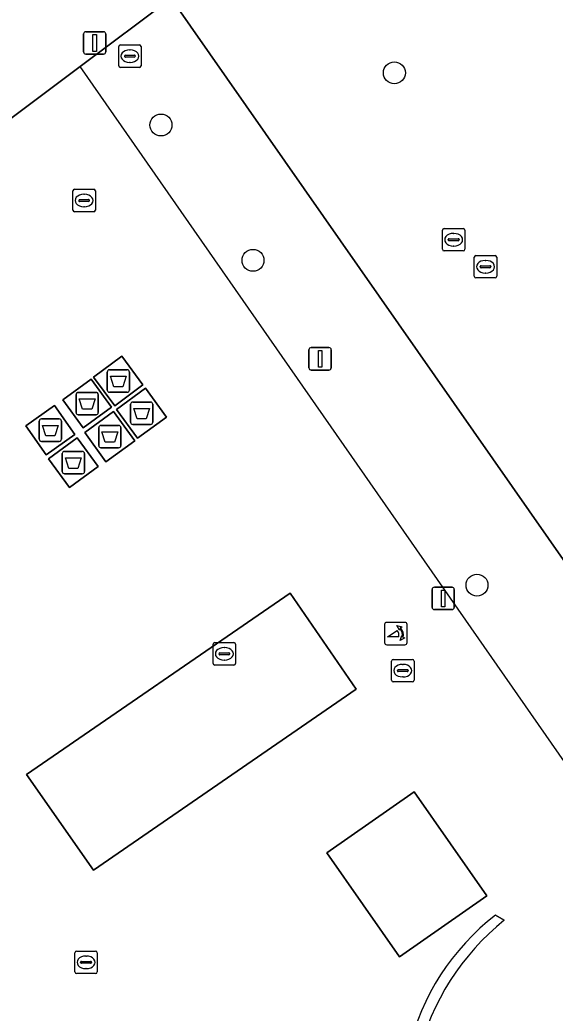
# Model space of a CAD drawing. Extents: x 161087 to 161926, y 382572 to 383873.
# Drawn here: x 161430.21 to 161454.07, y 383032.06 to 383076.34 of the extents above; entities that cross this region are included whole.
import ezdxf

# ---------------------------------------------------------------- set-up
doc = ezdxf.new("R2010")
doc.units = 0
for name, color, linetype in [('IMGEO_Afval_apart_plaats', 7, 'Continuous'), ('IMGEO_Boom', 7, 'Continuous'), ('IMGEO_Kolk', 7, 'Continuous'), ('IMGEO_Lichtmast', 7, 'Continuous'), ('IMGEO_Lijnafwatering', 7, 'Continuous'), ('IMGEO_Parkeervlak_open', 7, 'Continuous'), ('IMGEO_Poller', 7, 'Continuous'), ('IMGEO_Rijbaan_lokaal_gesloten', 7, 'Continuous'), ('IMGEO_Rioolput', 7, 'Continuous'), ('IMGEO_Verkeersregelinstallatiepaal', 7, 'Continuous'), ('IMGEO_Voetgangersgebied_open', 7, 'Continuous'), ('IMGEO_Voetpad_gesloten', 7, 'Continuous')]:
    doc.layers.add(name, color=color, linetype=linetype)

msp = doc.modelspace()

# ---------------------------------------------------------------- linework, layer by layer
at = {"layer": 'IMGEO_Afval_apart_plaats'}
for p, q in [((161434.198, 383060.738), (161434.988, 383060.738)), ((161434.988, 383060.738), (161434.198, 383060.738)), ((161434.098, 383059.838), (161434.098, 383060.638)), ((161434.098, 383060.638), (161434.098, 383059.838)), ((161435.088, 383060.638), (161435.088, 383059.838)), ((161435.088, 383059.838), (161435.088, 383060.638)), ((161432.71, 383058.834), (161432.71, 383059.634)), ((161432.71, 383059.634), (161432.71, 383058.834)), ((161432.81, 383059.734), (161433.6, 383059.734)), ((161433.6, 383059.734), (161432.81, 383059.734)), ((161433.7, 383059.634), (161433.7, 383058.834)), ((161433.7, 383058.834), (161433.7, 383059.634)), ((161434.988, 383059.738), (161434.198, 383059.738)), ((161434.198, 383059.738), (161434.988, 383059.738)), ((161435.137, 383058.402), (161435.137, 383059.202)), ((161435.137, 383059.202), (161435.137, 383058.402)), ((161435.237, 383059.302), (161436.027, 383059.302)), ((161436.027, 383059.302), (161435.237, 383059.302)), ((161436.127, 383059.202), (161436.127, 383058.402)), ((161436.127, 383058.402), (161436.127, 383059.202)), ((161431.067, 383057.648), (161431.067, 383058.448)), ((161431.067, 383058.448), (161431.067, 383057.648)), ((161431.167, 383058.548), (161431.957, 383058.548)), ((161431.957, 383058.548), (161431.167, 383058.548)), ((161432.057, 383058.448), (161432.057, 383057.648)), ((161432.057, 383057.648), (161432.057, 383058.448)), ((161433.6, 383058.734), (161432.81, 383058.734)), ((161432.81, 383058.734), (161433.6, 383058.734)), ((161433.719, 383057.362), (161433.719, 383058.162)), ((161433.719, 383058.162), (161433.719, 383057.362)), ((161433.819, 383058.262), (161434.609, 383058.262)), ((161434.609, 383058.262), (161433.819, 383058.262)), ((161434.709, 383058.162), (161434.709, 383057.362)), ((161434.709, 383057.362), (161434.709, 383058.162)), ((161436.027, 383058.302), (161435.237, 383058.302)), ((161435.237, 383058.302), (161436.027, 383058.302)), ((161431.957, 383057.548), (161431.167, 383057.548)), ((161431.167, 383057.548), (161431.957, 383057.548)), ((161434.609, 383057.262), (161433.819, 383057.262)), ((161433.819, 383057.262), (161434.609, 383057.262)), ((161432.098, 383056.201), (161432.098, 383057.001)), ((161432.098, 383057.001), (161432.098, 383056.201)), ((161432.198, 383057.101), (161432.988, 383057.101)), ((161432.988, 383057.101), (161432.198, 383057.101)), ((161433.088, 383057.001), (161433.088, 383056.201)), ((161433.088, 383056.201), (161433.088, 383057.001)), ((161432.988, 383056.101), (161432.198, 383056.101)), ((161432.198, 383056.101), (161432.988, 383056.101))]:
    msp.add_line(p, q, dxfattribs=at)
for points in [[(161434.241, 383060.452), (161434.945, 383060.452), (161434.796, 383059.982), (161434.39, 383059.982), (161434.241, 383060.452)], [(161432.853, 383059.448), (161433.557, 383059.448), (161433.408, 383058.978), (161433.002, 383058.978), (161432.853, 383059.448)], [(161435.28, 383059.016), (161435.984, 383059.016), (161435.835, 383058.546), (161435.429, 383058.546), (161435.28, 383059.016)], [(161431.21, 383058.262), (161431.914, 383058.262), (161431.765, 383057.792), (161431.359, 383057.792), (161431.21, 383058.262)], [(161433.862, 383057.976), (161434.566, 383057.976), (161434.417, 383057.506), (161434.011, 383057.506), (161433.862, 383057.976)], [(161432.241, 383056.815), (161432.945, 383056.815), (161432.796, 383056.345), (161432.39, 383056.345), (161432.241, 383056.815)]]:
    msp.add_lwpolyline(points, dxfattribs=at)
for centre, start, end in [((161434.198, 383060.638), 90, 180), ((161434.198, 383060.638), 90, 180), ((161434.988, 383060.638), 0, 90), ((161434.988, 383060.638), 360, 90), ((161434.198, 383059.838), 180, 270), ((161434.198, 383059.838), 180, 270), ((161434.988, 383059.838), 270, 0), ((161434.988, 383059.838), 270, 0), ((161432.81, 383059.634), 90, 180), ((161432.81, 383059.634), 90, 180), ((161433.6, 383059.634), 0, 90), ((161433.6, 383059.634), 360, 90), ((161435.237, 383059.202), 90, 180), ((161435.237, 383059.202), 90, 180), ((161436.027, 383059.202), 0, 90), ((161436.027, 383059.202), 360, 90), ((161431.167, 383058.448), 90, 180), ((161431.167, 383058.448), 90, 180), ((161431.957, 383058.448), 0, 90), ((161431.957, 383058.448), 360, 90), ((161432.81, 383058.834), 180, 270), ((161432.81, 383058.834), 180, 270), ((161433.6, 383058.834), 270, 0), ((161433.6, 383058.834), 270, 0), ((161433.819, 383058.162), 90, 180), ((161433.819, 383058.162), 90, 180), ((161434.609, 383058.162), 0, 90), ((161434.609, 383058.162), 360, 90), ((161435.237, 383058.402), 180, 270), ((161435.237, 383058.402), 180, 270), ((161436.027, 383058.402), 270, 0), ((161436.027, 383058.402), 270, 0), ((161431.167, 383057.648), 180, 270), ((161431.167, 383057.648), 180, 270), ((161431.957, 383057.648), 270, 0), ((161431.957, 383057.648), 270, 0), ((161433.819, 383057.362), 180, 270), ((161433.819, 383057.362), 180, 270), ((161434.609, 383057.362), 270, 0), ((161434.609, 383057.362), 270, 0), ((161432.198, 383057.001), 90, 180), ((161432.198, 383057.001), 90, 180), ((161432.988, 383057.001), 0, 90), ((161432.988, 383057.001), 360, 90), ((161432.198, 383056.201), 180, 270), ((161432.198, 383056.201), 180, 270), ((161432.988, 383056.201), 270, 0), ((161432.988, 383056.201), 270, 0)]:
    msp.add_arc(centre, 0.1, start, end, dxfattribs=at)
at = {"layer": 'IMGEO_Boom'}
for centre in [(161446.9, 383073.98), (161436.494, 383071.652), (161440.599, 383065.618), (161450.583, 383051.139)]:
    msp.add_circle(centre, 0.489, dxfattribs=at)
at = {"layer": 'IMGEO_Kolk'}
for p, q in [((161449.042, 383066.112), (161449.042, 383066.964)), ((161449.117, 383067.038), (161449.969, 383067.038)), ((161450.043, 383066.964), (161450.043, 383066.112)), ((161449.301, 383066.532), (161449.301, 383066.544)), ((161449.739, 383066.495), (161449.341, 383066.495)), ((161449.344, 383066.581), (161449.742, 383066.581)), ((161449.53, 383066.818), (161449.555, 383066.818)), ((161449.785, 383066.544), (161449.785, 383066.532)), ((161449.969, 383066.038), (161449.117, 383066.038)), ((161449.553, 383066.258), (161449.528, 383066.258)), ((161450.463, 383064.908), (161450.463, 383065.76)), ((161450.538, 383065.834), (161451.39, 383065.834)), ((161450.951, 383065.614), (161450.976, 383065.614)), ((161451.464, 383065.76), (161451.464, 383064.908)), ((161450.722, 383065.328), (161450.722, 383065.34)), ((161451.16, 383065.291), (161450.762, 383065.291)), ((161450.765, 383065.377), (161451.163, 383065.377)), ((161451.206, 383065.34), (161451.206, 383065.328)), ((161451.39, 383064.834), (161450.538, 383064.834)), ((161450.974, 383065.054), (161450.949, 383065.054))]:
    msp.add_line(p, q, dxfattribs=at)
for points in [[(161449.042, 383066.112), (161449.042, 383066.964)], [(161449.117, 383067.038), (161449.969, 383067.038)], [(161450.043, 383066.964), (161450.043, 383066.112)], [(161449.969, 383066.038), (161449.117, 383066.038)], [(161450.463, 383064.908), (161450.463, 383065.76)], [(161450.538, 383065.834), (161451.39, 383065.834)], [(161451.464, 383065.76), (161451.464, 383064.908)], [(161451.39, 383064.834), (161450.538, 383064.834)]]:
    msp.add_lwpolyline(points, dxfattribs=at)
for centre, radius, start, end in [((161449.119, 383066.962), 0.0765, 91.552, 178.448), ((161449.119, 383066.962), 0.0765, 91.552, 178.448), ((161449.967, 383066.962), 0.0765, 1.552, 88.448), ((161449.967, 383066.962), 0.0765, 1.552, 88.448), ((161449.341, 383066.541), 0.0403, 85.8775, 175.7526), ((161449.338, 383066.531), 0.0366, 178.938, 274.7102), ((161449.742, 383066.538), 0.043, 264.8664, 352.4533), ((161449.746, 383066.543), 0.0386, 1.7309, 96.639), ((161449.119, 383066.114), 0.0765, 181.552, 268.448), ((161449.119, 383066.114), 0.0765, 181.552, 268.448), ((161449.967, 383066.114), 0.0765, 271.552, 358.448), ((161449.967, 383066.114), 0.0765, 271.552, 358.448), ((161450.54, 383065.758), 0.0765, 91.552, 178.448), ((161450.54, 383065.758), 0.0765, 91.552, 178.448), ((161451.388, 383065.758), 0.0765, 1.552, 88.448), ((161451.388, 383065.758), 0.0765, 1.552, 88.448), ((161450.762, 383065.337), 0.0403, 85.8775, 175.7526), ((161450.759, 383065.327), 0.0366, 178.938, 274.7102), ((161451.163, 383065.334), 0.043, 264.8664, 352.4533), ((161451.167, 383065.339), 0.0386, 1.7309, 96.639), ((161450.54, 383064.91), 0.0765, 181.552, 268.448), ((161450.54, 383064.91), 0.0765, 181.552, 268.448), ((161451.388, 383064.91), 0.0765, 271.552, 358.448), ((161451.388, 383064.91), 0.0765, 271.552, 358.448)]:
    msp.add_arc(centre, radius, start, end, dxfattribs=at)
for centre, major_axis, ratio, start_param, end_param in [((161449.529, 383066.538), (-0.387, 0.002), 0.722429, 4.712389, 7.853982), ((161449.554, 383066.538), (-0.39, 0.002), 0.717154, 1.570796, 4.712389), ((161450.95, 383065.334), (-0.387, 0.002), 0.722429, 4.712389, 7.853982), ((161450.975, 383065.334), (-0.39, 0.002), 0.717154, 1.570796, 4.712389)]:
    msp.add_ellipse(centre, major_axis=major_axis, ratio=ratio, start_param=start_param, end_param=end_param, dxfattribs=at)
at = {"layer": 'IMGEO_Lichtmast'}
for p, q in [((161433.045, 383074.912), (161433.045, 383075.712)), ((161433.045, 383075.712), (161433.045, 383074.912)), ((161433.145, 383075.812), (161433.935, 383075.812)), ((161433.935, 383075.812), (161433.145, 383075.812)), ((161434.035, 383075.712), (161434.035, 383074.912)), ((161434.035, 383074.912), (161434.035, 383075.712)), ((161433.935, 383074.812), (161433.145, 383074.812)), ((161433.145, 383074.812), (161433.935, 383074.812)), ((161443.094, 383060.829), (161443.094, 383061.629)), ((161443.094, 383061.629), (161443.094, 383060.829)), ((161443.194, 383061.729), (161443.984, 383061.729)), ((161443.984, 383061.729), (161443.194, 383061.729)), ((161444.084, 383061.629), (161444.084, 383060.829)), ((161444.084, 383060.829), (161444.084, 383061.629)), ((161443.984, 383060.729), (161443.194, 383060.729)), ((161443.194, 383060.729), (161443.984, 383060.729))]:
    msp.add_line(p, q, dxfattribs=at)
for points in [[(161433.465, 383075.687), (161433.615, 383075.687), (161433.615, 383074.937), (161433.465, 383074.937), (161433.465, 383075.687)], [(161443.514, 383061.604), (161443.664, 383061.604), (161443.664, 383060.854), (161443.514, 383060.854), (161443.514, 383061.604)]]:
    msp.add_lwpolyline(points, dxfattribs=at)
for centre, start, end in [((161433.145, 383075.712), 90, 180), ((161433.145, 383075.712), 90, 180), ((161433.935, 383075.712), 0, 90), ((161433.935, 383075.712), 360, 90), ((161433.145, 383074.912), 180, 270), ((161433.145, 383074.912), 180, 270), ((161433.935, 383074.912), 270, 0), ((161433.935, 383074.912), 270, 0), ((161443.194, 383061.629), 90, 180), ((161443.194, 383061.629), 90, 180), ((161443.984, 383061.629), 0, 90), ((161443.984, 383061.629), 360, 90), ((161443.194, 383060.829), 180, 270), ((161443.194, 383060.829), 180, 270), ((161443.984, 383060.829), 270, 0), ((161443.984, 383060.829), 270, 0)]:
    msp.add_arc(centre, 0.1, start, end, dxfattribs=at)
at = {"layer": 'IMGEO_Lijnafwatering'}
for points in [[(161446.16, 383055.215), (161432.896, 383074.264)], [(161458.989, 383036.791), (161446.16, 383055.215)]]:
    msp.add_lwpolyline(points, dxfattribs=at)
at = {"layer": 'IMGEO_Parkeervlak_open'}
for points in [[(161430.506, 383042.701), (161433.492, 383038.436), (161445.202, 383046.494), (161442.25, 383050.783)], [(161447.777, 383041.926), (161443.885, 383039.201), (161447.133, 383034.562), (161451.025, 383037.288)]]:
    msp.add_lwpolyline(points, close=True, dxfattribs=at)
at = {"layer": 'IMGEO_Poller'}
for p, q in [((161446.467, 383049.384), (161446.467, 383048.577)), ((161446.467, 383049.384), (161446.467, 383048.577)), ((161447.369, 383049.479), (161446.561, 383049.479)), ((161447.369, 383049.479), (161446.561, 383049.479)), ((161447.463, 383048.577), (161447.463, 383049.384)), ((161447.463, 383048.577), (161447.463, 383049.384)), ((161446.561, 383048.482), (161447.369, 383048.482)), ((161446.561, 383048.482), (161447.369, 383048.482))]:
    msp.add_line(p, q, dxfattribs=at)
for points in [[(161447.146, 383049.208), (161447.134, 383049.135), (161447.009, 383049.34)], [(161447.009, 383049.34), (161447.24, 383049.274), (161447.169, 383049.242)], [(161447.102, 383048.835), (161446.589, 383048.835), (161447.019, 383049.11)], [(161447.162, 383048.663), (161447.228, 383048.894), (161447.258, 383048.826)], [(161447.294, 383048.799), (161447.366, 383048.788), (161447.162, 383048.663)]]:
    msp.add_lwpolyline(points, dxfattribs=at)
for centre, radius, start, end in [((161446.561, 383049.384), 0.0946, 90, 180), ((161446.561, 383049.384), 0.0946, 90, 180), ((161446.788, 383048.895), 0.476, 351.7527, 41.1691), ((161446.788, 383048.895), 0.516, 349.3569, 42.2912), ((161447.369, 383049.384), 0.0946, 0, 90), ((161447.369, 383049.384), 0.0946, 0, 90), ((161446.774, 383048.885), 0.332, 351.3247, 42.4854), ((161446.561, 383048.577), 0.0946, 180, 270), ((161446.561, 383048.577), 0.0946, 180, 270), ((161447.369, 383048.577), 0.0946, 270, 0), ((161447.369, 383048.577), 0.0946, 270, 0)]:
    msp.add_arc(centre, radius, start, end, dxfattribs=at)
at = {"layer": 'IMGEO_Rijbaan_lokaal_gesloten'}
msp.add_lwpolyline([(161451.801, 383036.199), (161451.406, 383036.431)], dxfattribs=at)
for centre, radius, start, end in [((161458.042, 383027.906), 10.803, 127.8943, 166.5138), ((161458.764, 383027.539), 11.112, 128.8019, 166.2422)]:
    msp.add_arc(centre, radius, start, end, dxfattribs=at)
at = {"layer": 'IMGEO_Rioolput'}
for p, q in [((161434.61, 383074.297), (161434.61, 383075.149)), ((161434.685, 383075.223), (161435.537, 383075.223)), ((161435.098, 383075.003), (161435.123, 383075.003)), ((161435.611, 383075.149), (161435.611, 383074.297)), ((161434.869, 383074.717), (161434.869, 383074.729)), ((161435.307, 383074.68), (161434.909, 383074.68)), ((161434.912, 383074.766), (161435.31, 383074.766)), ((161435.121, 383074.443), (161435.096, 383074.443)), ((161435.353, 383074.729), (161435.353, 383074.717)), ((161435.537, 383074.223), (161434.685, 383074.223)), ((161432.569, 383067.861), (161432.569, 383068.713)), ((161432.644, 383068.787), (161433.496, 383068.787)), ((161433.57, 383068.713), (161433.57, 383067.861)), ((161432.828, 383068.281), (161432.828, 383068.293)), ((161433.266, 383068.244), (161432.868, 383068.244)), ((161432.871, 383068.33), (161433.269, 383068.33)), ((161433.057, 383068.567), (161433.082, 383068.567)), ((161433.312, 383068.293), (161433.312, 383068.281)), ((161433.496, 383067.787), (161432.644, 383067.787)), ((161433.08, 383068.007), (161433.055, 383068.007)), ((161438.82, 383047.65), (161438.82, 383048.502)), ((161438.895, 383048.576), (161439.747, 383048.576)), ((161439.308, 383048.356), (161439.333, 383048.356)), ((161439.821, 383048.502), (161439.821, 383047.65)), ((161439.079, 383048.07), (161439.079, 383048.082)), ((161439.517, 383048.033), (161439.119, 383048.033)), ((161439.122, 383048.119), (161439.52, 383048.119)), ((161439.563, 383048.082), (161439.563, 383048.07)), ((161446.849, 383047.827), (161447.701, 383047.827)), ((161439.747, 383047.576), (161438.895, 383047.576)), ((161439.331, 383047.796), (161439.306, 383047.796)), ((161446.774, 383046.901), (161446.774, 383047.753)), ((161447.076, 383047.37), (161447.474, 383047.37)), ((161447.262, 383047.607), (161447.287, 383047.607)), ((161447.775, 383047.753), (161447.775, 383046.901)), ((161447.033, 383047.321), (161447.033, 383047.333)), ((161447.471, 383047.284), (161447.073, 383047.284)), ((161447.285, 383047.047), (161447.26, 383047.047)), ((161447.517, 383047.333), (161447.517, 383047.321)), ((161447.701, 383046.827), (161446.849, 383046.827)), ((161432.656, 383033.895), (161432.656, 383034.747)), ((161432.731, 383034.821), (161433.583, 383034.821)), ((161433.144, 383034.601), (161433.169, 383034.601)), ((161433.657, 383034.747), (161433.657, 383033.895)), ((161432.915, 383034.315), (161432.915, 383034.327)), ((161433.353, 383034.278), (161432.955, 383034.278)), ((161432.958, 383034.364), (161433.356, 383034.364)), ((161433.399, 383034.327), (161433.399, 383034.315)), ((161433.583, 383033.821), (161432.731, 383033.821)), ((161433.167, 383034.041), (161433.142, 383034.041))]:
    msp.add_line(p, q, dxfattribs=at)
for points in [[(161434.61, 383074.297), (161434.61, 383075.149)], [(161434.685, 383075.223), (161435.537, 383075.223)], [(161435.611, 383075.149), (161435.611, 383074.297)], [(161435.537, 383074.223), (161434.685, 383074.223)], [(161432.569, 383067.861), (161432.569, 383068.713)], [(161432.644, 383068.787), (161433.496, 383068.787)], [(161433.57, 383068.713), (161433.57, 383067.861)], [(161433.496, 383067.787), (161432.644, 383067.787)], [(161438.82, 383047.65), (161438.82, 383048.502)], [(161438.895, 383048.576), (161439.747, 383048.576)], [(161439.821, 383048.502), (161439.821, 383047.65)], [(161446.849, 383047.827), (161447.701, 383047.827)], [(161439.747, 383047.576), (161438.895, 383047.576)], [(161446.774, 383046.901), (161446.774, 383047.753)], [(161447.775, 383047.753), (161447.775, 383046.901)], [(161447.701, 383046.827), (161446.849, 383046.827)], [(161432.656, 383033.895), (161432.656, 383034.747)], [(161432.731, 383034.821), (161433.583, 383034.821)], [(161433.657, 383034.747), (161433.657, 383033.895)], [(161433.583, 383033.821), (161432.731, 383033.821)]]:
    msp.add_lwpolyline(points, dxfattribs=at)
for centre, radius, start, end in [((161434.687, 383075.147), 0.0765, 91.552, 178.448), ((161434.687, 383075.147), 0.0765, 91.552, 178.448), ((161435.535, 383075.147), 0.0765, 1.552, 88.448), ((161435.535, 383075.147), 0.0765, 1.552, 88.448), ((161434.909, 383074.726), 0.0403, 85.8775, 175.7526), ((161434.906, 383074.716), 0.0366, 178.938, 274.7102), ((161435.31, 383074.723), 0.043, 264.8664, 352.4533), ((161435.314, 383074.728), 0.0386, 1.7309, 96.639), ((161434.687, 383074.299), 0.0765, 181.552, 268.448), ((161434.687, 383074.299), 0.0765, 181.552, 268.448), ((161435.535, 383074.299), 0.0765, 271.552, 358.448), ((161435.535, 383074.299), 0.0765, 271.552, 358.448), ((161432.646, 383068.711), 0.0765, 91.552, 178.448), ((161432.646, 383068.711), 0.0765, 91.552, 178.448), ((161433.494, 383068.711), 0.0765, 1.552, 88.448), ((161433.494, 383068.711), 0.0765, 1.552, 88.448), ((161432.868, 383068.29), 0.0403, 85.8775, 175.7526), ((161432.865, 383068.28), 0.0366, 178.938, 274.7102), ((161433.269, 383068.287), 0.043, 264.8664, 352.4533), ((161433.273, 383068.292), 0.0386, 1.7309, 96.639), ((161432.646, 383067.863), 0.0765, 181.552, 268.448), ((161432.646, 383067.863), 0.0765, 181.552, 268.448), ((161433.494, 383067.863), 0.0765, 271.552, 358.448), ((161433.494, 383067.863), 0.0765, 271.552, 358.448), ((161438.897, 383048.5), 0.0765, 91.552, 178.448), ((161438.897, 383048.5), 0.0765, 91.552, 178.448), ((161439.745, 383048.5), 0.0765, 1.552, 88.448), ((161439.745, 383048.5), 0.0765, 1.552, 88.448), ((161439.119, 383048.079), 0.0403, 85.8775, 175.7526), ((161439.116, 383048.069), 0.0366, 178.938, 274.7102), ((161439.52, 383048.076), 0.043, 264.8664, 352.4533), ((161439.524, 383048.081), 0.0386, 1.7309, 96.639), ((161446.851, 383047.751), 0.0765, 91.552, 178.448), ((161446.851, 383047.751), 0.0765, 91.552, 178.448), ((161447.699, 383047.751), 0.0765, 1.552, 88.448), ((161447.699, 383047.751), 0.0765, 1.552, 88.448), ((161438.897, 383047.652), 0.0765, 181.552, 268.448), ((161438.897, 383047.652), 0.0765, 181.552, 268.448), ((161439.745, 383047.652), 0.0765, 271.552, 358.448), ((161439.745, 383047.652), 0.0765, 271.552, 358.448), ((161447.073, 383047.33), 0.0403, 85.8775, 175.7526), ((161447.478, 383047.332), 0.0386, 1.7309, 96.639), ((161447.07, 383047.32), 0.0366, 178.938, 274.7102), ((161447.474, 383047.327), 0.043, 264.8664, 352.4533), ((161446.851, 383046.903), 0.0765, 181.552, 268.448), ((161446.851, 383046.903), 0.0765, 181.552, 268.448), ((161447.699, 383046.903), 0.0765, 271.552, 358.448), ((161447.699, 383046.903), 0.0765, 271.552, 358.448), ((161432.733, 383034.745), 0.0765, 91.552, 178.448), ((161432.733, 383034.745), 0.0765, 91.552, 178.448), ((161433.581, 383034.745), 0.0765, 1.552, 88.448), ((161433.581, 383034.745), 0.0765, 1.552, 88.448), ((161432.955, 383034.324), 0.0403, 85.8775, 175.7526), ((161432.952, 383034.314), 0.0366, 178.938, 274.7102), ((161433.356, 383034.321), 0.043, 264.8664, 352.4533), ((161433.36, 383034.326), 0.0386, 1.7309, 96.639), ((161432.733, 383033.897), 0.0765, 181.552, 268.448), ((161432.733, 383033.897), 0.0765, 181.552, 268.448), ((161433.581, 383033.897), 0.0765, 271.552, 358.448), ((161433.581, 383033.897), 0.0765, 271.552, 358.448)]:
    msp.add_arc(centre, radius, start, end, dxfattribs=at)
for centre, major_axis, ratio, start_param, end_param in [((161435.097, 383074.723), (-0.387, 0.002), 0.722429, 4.712389, 7.853982), ((161435.122, 383074.723), (-0.39, 0.002), 0.717154, 1.570796, 4.712389), ((161433.056, 383068.287), (-0.387, 0.002), 0.722429, 4.712389, 7.853982), ((161433.081, 383068.287), (-0.39, 0.002), 0.717154, 1.570796, 4.712389), ((161439.307, 383048.076), (-0.387, 0.002), 0.722429, 4.712389, 7.853982), ((161439.332, 383048.076), (-0.39, 0.002), 0.717154, 1.570796, 4.712389), ((161447.261, 383047.327), (-0.387, 0.002), 0.722429, 4.712389, 7.853982), ((161447.286, 383047.327), (-0.39, 0.002), 0.717154, 1.570796, 4.712389), ((161433.143, 383034.321), (-0.387, 0.002), 0.722429, 4.712389, 7.853982), ((161433.168, 383034.321), (-0.39, 0.002), 0.717154, 1.570796, 4.712389)]:
    msp.add_ellipse(centre, major_axis=major_axis, ratio=ratio, start_param=start_param, end_param=end_param, dxfattribs=at)
at = {"layer": 'IMGEO_Verkeersregelinstallatiepaal'}
for p, q in [((161448.582, 383050.145), (161448.582, 383050.945)), ((161448.582, 383050.945), (161448.582, 383050.145)), ((161448.682, 383051.045), (161449.472, 383051.045)), ((161449.472, 383051.045), (161448.682, 383051.045)), ((161449.572, 383050.945), (161449.572, 383050.145)), ((161449.572, 383050.145), (161449.572, 383050.945)), ((161449.472, 383050.045), (161448.682, 383050.045)), ((161448.682, 383050.045), (161449.472, 383050.045))]:
    msp.add_line(p, q, dxfattribs=at)
msp.add_lwpolyline([(161449.002, 383050.92), (161449.152, 383050.92), (161449.152, 383050.17), (161449.002, 383050.17), (161449.002, 383050.92)], dxfattribs=at)
for centre, start, end in [((161448.682, 383050.945), 90, 180), ((161448.682, 383050.945), 90, 180), ((161449.472, 383050.945), 0, 90), ((161449.472, 383050.945), 360, 90), ((161448.682, 383050.145), 180, 270), ((161448.682, 383050.145), 180, 270), ((161449.472, 383050.145), 270, 0), ((161449.472, 383050.145), 270, 0)]:
    msp.add_arc(centre, 0.1, start, end, dxfattribs=at)
at = {"layer": 'IMGEO_Voetgangersgebied_open'}
for points in [[(161462.705, 383096.578), (161439.049, 383078.884), (161436.953, 383077.304), (161482.447, 383012.169)], [(161412.931, 383076.866), (161412.187, 383076.309), (161412.019, 383076.533), (161409.689, 383074.789), (161409.821, 383074.613), (161409.461, 383074.343), (161409.599, 383074.159), (161407.725, 383072.757), (161407.588, 383072.941), (161407.512, 383072.884), (161408.505, 383071.545), (161408.876, 383071.82), (161409.745, 383070.662), (161406.572, 383068.175), (161408.611, 383065.45), (161399.459, 383058.615), (161400.886, 383056.575), (161402.23, 383057.515), (161403.938, 383055.073), (161409.317, 383058.811), (161410.333, 383057.358), (161432.896, 383074.264), (161436.953, 383077.304)], [(161451.406, 383036.431), (161451.801, 383036.199)]]:
    msp.add_lwpolyline(points, dxfattribs=at)
for points in [[(161436.953, 383077.304), (161432.896, 383074.264), (161410.333, 383057.358), (161412.451, 383054.33), (161427.003, 383033.515), (161429.943, 383029.064), (161430.511, 383028.577), (161432.084, 383029.67), (161452.689, 383000), (161453.475, 382998.869), (161463.693, 383005.964), (161466.917, 383001.359), (161482.447, 383012.169)], [(161434.433, 383059.136), (161433.492, 383060.405), (161434.752, 383061.34), (161435.693, 383060.071)], [(161433.03, 383058.151), (161432.12, 383059.399), (161433.379, 383060.317), (161434.289, 383059.069)], [(161435.456, 383057.689), (161434.518, 383058.973), (161435.808, 383059.915), (161436.746, 383058.631)], [(161431.378, 383056.953), (161430.468, 383058.238), (161431.746, 383059.143), (161432.656, 383057.858)], [(161434.042, 383056.64), (161433.095, 383057.95), (161434.386, 383058.883), (161435.333, 383057.574)], [(161432.423, 383055.493), (161431.485, 383056.775), (161432.763, 383057.71), (161433.701, 383056.428)], [(161433.492, 383038.436), (161430.506, 383042.701), (161442.25, 383050.783), (161445.202, 383046.494)], [(161447.133, 383034.562), (161443.885, 383039.201), (161447.777, 383041.926), (161451.025, 383037.288)]]:
    msp.add_lwpolyline(points, close=True, dxfattribs=at)
for centre, radius, start, end in [((161458.042, 383027.906), 10.803, 127.8943, 166.5138), ((161458.764, 383027.539), 11.112, 128.8019, 166.2422)]:
    msp.add_arc(centre, radius, start, end, dxfattribs=at)
at = {"layer": 'IMGEO_Voetpad_gesloten'}
for points in [[(161434.752, 383061.34), (161433.492, 383060.405), (161434.433, 383059.136), (161435.693, 383060.071)], [(161433.379, 383060.317), (161432.12, 383059.399), (161433.03, 383058.151), (161434.289, 383059.069)], [(161435.808, 383059.915), (161434.518, 383058.973), (161435.456, 383057.689), (161436.746, 383058.631)], [(161431.746, 383059.143), (161430.468, 383058.238), (161431.378, 383056.953), (161432.656, 383057.858)], [(161434.386, 383058.883), (161433.095, 383057.95), (161434.042, 383056.64), (161435.333, 383057.574)], [(161432.763, 383057.71), (161431.485, 383056.775), (161432.423, 383055.493), (161433.701, 383056.428)]]:
    msp.add_lwpolyline(points, close=True, dxfattribs=at)

doc.saveas('drawing.dxf')
